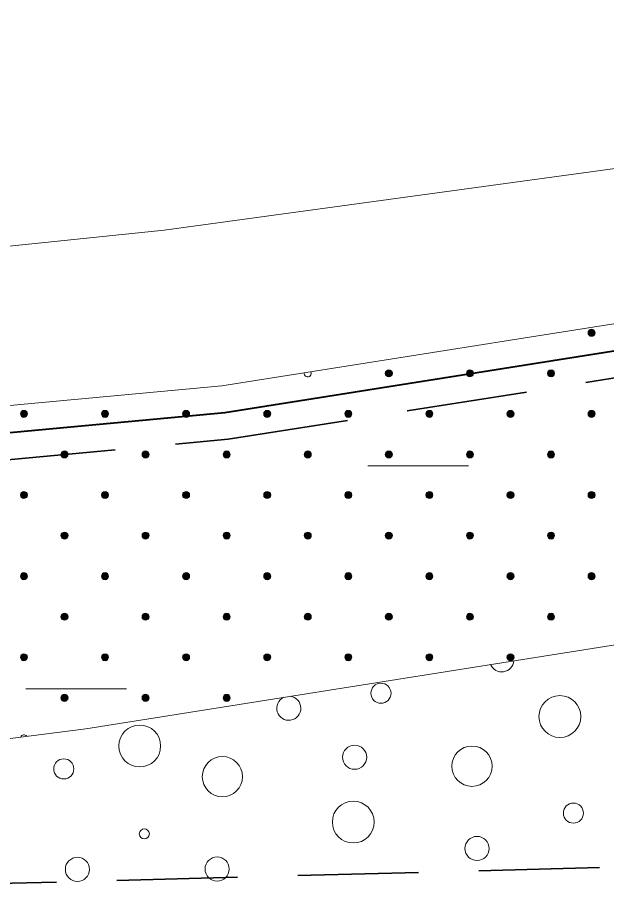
# Model space of a CAD drawing. Extents: x 640121 to 640955, y 6441885 to 6442246.
# Drawn here: x 640886.22 to 640903.79, y 6442142.78 to 6442168.58 of the extents above; entities that cross this region are included whole.
import ezdxf

# ---------------------------------------------------------------- set-up
doc = ezdxf.new("R2010")
doc.units = 0
doc.header["$LTSCALE"] = 1.2
doc.linetypes.add('MEDIUM_DASHED', pattern=[4.5, 3, -1.5])
for name, color, linetype, lineweight in [('31', 7, 'Continuous', 13), ('35', 7, 'Continuous', 35), ('41', 7, 'Continuous', 13), ('45', 7, 'Continuous', 13), ('47', 7, 'Continuous', 13)]:
    doc.layers.add(name, color=color, linetype=linetype, lineweight=lineweight)

msp = doc.modelspace()

# ---------------------------------------------------------------- hatches: boundary and pattern name
at = {"layer": '45'}
for points in [[(640903.417, 6442159.249, 1), (640903.269, 6442159.101, 1)], [(640897.372, 6442158.04, 1), (640897.223, 6442157.892, 1)], [(640899.79, 6442158.04, 1), (640899.641, 6442157.892, 1)], [(640902.208, 6442158.04, 1), (640902.06, 6442157.892, 1)], [(640886.489, 6442156.831, 1), (640886.341, 6442156.683, 1)], [(640888.908, 6442156.831, 1), (640888.759, 6442156.683, 1)], [(640891.326, 6442156.831, 1), (640891.177, 6442156.683, 1)], [(640893.744, 6442156.831, 1), (640893.596, 6442156.683, 1)], [(640896.162, 6442156.831, 1), (640896.014, 6442156.683, 1)], [(640898.581, 6442156.831, 1), (640898.432, 6442156.683, 1)], [(640900.999, 6442156.831, 1), (640900.851, 6442156.683, 1)], [(640903.417, 6442156.831, 1), (640903.269, 6442156.683, 1)], [(640887.698, 6442155.622, 1), (640887.55, 6442155.473, 1)], [(640890.117, 6442155.622, 1), (640889.968, 6442155.473, 1)], [(640892.535, 6442155.622, 1), (640892.386, 6442155.473, 1)], [(640894.953, 6442155.622, 1), (640894.805, 6442155.473, 1)], [(640897.372, 6442155.622, 1), (640897.223, 6442155.473, 1)], [(640899.79, 6442155.622, 1), (640899.641, 6442155.473, 1)], [(640902.208, 6442155.622, 1), (640902.06, 6442155.473, 1)], [(640886.489, 6442154.413, 1), (640886.341, 6442154.264, 1)], [(640888.908, 6442154.413, 1), (640888.759, 6442154.264, 1)], [(640891.326, 6442154.413, 1), (640891.177, 6442154.264, 1)], [(640893.744, 6442154.413, 1), (640893.596, 6442154.264, 1)], [(640896.162, 6442154.413, 1), (640896.014, 6442154.264, 1)], [(640898.581, 6442154.413, 1), (640898.432, 6442154.264, 1)], [(640900.999, 6442154.413, 1), (640900.851, 6442154.264, 1)], [(640903.417, 6442154.413, 1), (640903.269, 6442154.264, 1)], [(640887.698, 6442153.204, 1), (640887.55, 6442153.055, 1)], [(640890.117, 6442153.204, 1), (640889.968, 6442153.055, 1)], [(640892.535, 6442153.204, 1), (640892.386, 6442153.055, 1)], [(640894.953, 6442153.204, 1), (640894.805, 6442153.055, 1)], [(640897.372, 6442153.204, 1), (640897.223, 6442153.055, 1)], [(640899.79, 6442153.204, 1), (640899.641, 6442153.055, 1)], [(640902.208, 6442153.204, 1), (640902.06, 6442153.055, 1)], [(640886.489, 6442151.994, 1), (640886.341, 6442151.846, 1)], [(640888.908, 6442151.994, 1), (640888.759, 6442151.846, 1)], [(640891.326, 6442151.994, 1), (640891.177, 6442151.846, 1)], [(640893.744, 6442151.994, 1), (640893.596, 6442151.846, 1)], [(640896.162, 6442151.994, 1), (640896.014, 6442151.846, 1)], [(640898.581, 6442151.994, 1), (640898.432, 6442151.846, 1)], [(640900.999, 6442151.994, 1), (640900.851, 6442151.846, 1)], [(640903.417, 6442151.994, 1), (640903.269, 6442151.846, 1)], [(640887.698, 6442150.785, 1), (640887.55, 6442150.637, 1)], [(640890.117, 6442150.785, 1), (640889.968, 6442150.637, 1)], [(640892.535, 6442150.785, 1), (640892.386, 6442150.637, 1)], [(640894.953, 6442150.785, 1), (640894.805, 6442150.637, 1)], [(640897.372, 6442150.785, 1), (640897.223, 6442150.637, 1)], [(640899.79, 6442150.785, 1), (640899.641, 6442150.637, 1)], [(640902.208, 6442150.785, 1), (640902.06, 6442150.637, 1)], [(640886.489, 6442149.576, 1), (640886.341, 6442149.428, 1)], [(640888.908, 6442149.576, 1), (640888.759, 6442149.428, 1)], [(640891.326, 6442149.576, 1), (640891.177, 6442149.428, 1)], [(640893.744, 6442149.576, 1), (640893.596, 6442149.428, 1)], [(640896.162, 6442149.576, 1), (640896.014, 6442149.428, 1)], [(640898.581, 6442149.576, 1), (640898.432, 6442149.428, 1)], [(640900.999, 6442149.576, 1), (640900.851, 6442149.428, 1)], [(640887.698, 6442148.367, 1), (640887.55, 6442148.219, 1)], [(640890.117, 6442148.367, 1), (640889.968, 6442148.219, 1)], [(640892.535, 6442148.367, 1), (640892.386, 6442148.219, 1)]]:
    msp.add_hatch(color=256, dxfattribs=at).paths.add_polyline_path(points)

# ---------------------------------------------------------------- linework, layer by layer
at = {"layer": '31'}
for points in [[(640880.68, 6442161.21), (640890.6, 6442162.23), (640904.05, 6442164.07), (640915.75, 6442166.34), (640920.69, 6442167.06), (640928.34, 6442167.96), (640933.07, 6442168.58)], [(640771.49, 6442163.12), (640774.28, 6442161.82), (640776.71, 6442160.81), (640779.36, 6442159.25), (640784.92, 6442155.11), (640785.41, 6442154.87), (640785.78, 6442154.67), (640787.15, 6442154.55), (640789.13, 6442154.57), (640793.8, 6442154.85), (640797.19, 6442155.11), (640800.45, 6442155.32), (640807.52, 6442155.7), (640815.1, 6442156.02), (640823.55, 6442156.02), (640837.86, 6442156.27), (640859.29, 6442156.56), (640867.72, 6442156.02), (640874.73, 6442155.96), (640892.32, 6442157.59), (640908.53, 6442160.16), (640920.53, 6442162.05), (640928.43, 6442163.08), (640933.07, 6442163.64)], [(640827.29, 6442156.09), (640846.55, 6442151.47), (640855.78, 6442149), (640864.21, 6442146.97), (640870.63, 6442146.07), (640874.45, 6442145.85), (640881.65, 6442146.52), (640888.26, 6442147.37), (640905.62, 6442150.12), (640920.7, 6442152.04), (640935.32, 6442154.62)]]:
    msp.add_lwpolyline(points, dxfattribs=at)
at = {"layer": '35', "linetype": 'MEDIUM_DASHED'}
msp.add_line((640872.99, 6442142.42), (640919.09, 6442143.64), dxfattribs=at)
at = {"layer": '35', "lineweight": 40}
msp.add_lwpolyline([(640771.15, 6442162.4), (640773.96, 6442161.09), (640776.35, 6442160.1), (640778.91, 6442158.58), (640784.51, 6442154.42), (640785.04, 6442154.16), (640785.54, 6442153.88), (640787.12, 6442153.75), (640789.16, 6442153.77), (640793.85, 6442154.05), (640797.24, 6442154.31), (640800.5, 6442154.52), (640807.56, 6442154.9), (640815.12, 6442155.22), (640823.56, 6442155.22), (640837.88, 6442155.47), (640859.27, 6442155.76), (640867.7, 6442155.22), (640874.77, 6442155.16), (640892.41, 6442156.8), (640908.65, 6442159.37), (640919.89, 6442161.14)], dxfattribs=at)
at = {"layer": '35', "linetype": 'MEDIUM_DASHED'}
msp.add_lwpolyline([(640770.82, 6442161.67), (640773.64, 6442160.36), (640775.99, 6442159.38), (640778.47, 6442157.91), (640784.09, 6442153.73), (640784.67, 6442153.45), (640785.3, 6442153.1), (640787.09, 6442152.95), (640789.18, 6442152.97), (640793.9, 6442153.25), (640797.3, 6442153.51), (640800.54, 6442153.72), (640807.6, 6442154.1), (640815.14, 6442154.42), (640823.57, 6442154.42), (640837.89, 6442154.67), (640859.25, 6442154.96), (640867.67, 6442154.42), (640874.8, 6442154.36), (640892.51, 6442156), (640908.78, 6442158.58), (640919.09, 6442160.21)], dxfattribs=at)
at = {"layer": '41'}
for centre, radius in [((640897.062, 6442148.429), 0.3), ((640902.398, 6442147.735), 0.624), ((640889.868, 6442146.857), 0.624), ((640896.277, 6442146.522), 0.36), ((640899.777, 6442146.254), 0.6), ((640892.334, 6442145.942), 0.6), ((640887.603, 6442146.173), 0.3), ((640896.236, 6442144.589), 0.624), ((640902.801, 6442144.856), 0.3), ((640890.006, 6442144.235), 0.15), ((640899.928, 6442143.801), 0.36), ((640888.01, 6442143.179), 0.36), ((640892.177, 6442143.189), 0.36)]:
    msp.add_circle(centre, radius, dxfattribs=at)
for centre, start, end in [((640900.664, 6442149.424), 202.5248, 355.4757), ((640894.313, 6442147.983), 115.2459, 82.7545)]:
    msp.add_arc(centre, 0.36, start, end, dxfattribs=at)
at = {"layer": '45'}
for centre in [(640903.343, 6442159.175), (640897.297, 6442157.966), (640899.716, 6442157.966), (640902.134, 6442157.966), (640886.415, 6442156.757), (640888.833, 6442156.757), (640891.252, 6442156.757), (640893.67, 6442156.757), (640896.088, 6442156.757), (640898.506, 6442156.757), (640900.925, 6442156.757), (640903.343, 6442156.757), (640887.624, 6442155.548), (640890.042, 6442155.548), (640892.461, 6442155.548), (640894.879, 6442155.548), (640897.297, 6442155.548), (640899.716, 6442155.548), (640902.134, 6442155.548), (640886.415, 6442154.339), (640888.833, 6442154.339), (640891.252, 6442154.339), (640893.67, 6442154.339), (640896.088, 6442154.339), (640898.506, 6442154.339), (640900.925, 6442154.339), (640903.343, 6442154.339), (640887.624, 6442153.129), (640890.042, 6442153.129), (640892.461, 6442153.129), (640894.879, 6442153.129), (640897.297, 6442153.129), (640899.716, 6442153.129), (640902.134, 6442153.129), (640886.415, 6442151.92), (640888.833, 6442151.92), (640891.252, 6442151.92), (640893.67, 6442151.92), (640896.088, 6442151.92), (640898.506, 6442151.92), (640900.925, 6442151.92), (640903.343, 6442151.92), (640887.624, 6442150.711), (640890.042, 6442150.711), (640892.461, 6442150.711), (640894.879, 6442150.711), (640897.297, 6442150.711), (640899.716, 6442150.711), (640902.134, 6442150.711), (640886.415, 6442149.502), (640888.833, 6442149.502), (640891.252, 6442149.502), (640893.67, 6442149.502), (640896.088, 6442149.502), (640898.506, 6442149.502), (640900.925, 6442149.502), (640887.624, 6442148.293), (640890.042, 6442148.293), (640892.461, 6442148.293)]:
    msp.add_circle(centre, 0.105, dxfattribs=at)
for centre, start, end in [((640894.879, 6442157.966), 171.2672, 26.7715), ((640886.415, 6442147.084), 37.4499, 157.2307)]:
    msp.add_arc(centre, 0.105, start, end, dxfattribs=at)
at = {"layer": '47'}
for p, q in [((640896.67, 6442155.21), (640899.67, 6442155.21)), ((640886.47, 6442148.56), (640889.47, 6442148.56))]:
    msp.add_line(p, q, dxfattribs=at)

doc.saveas('drawing.dxf')
